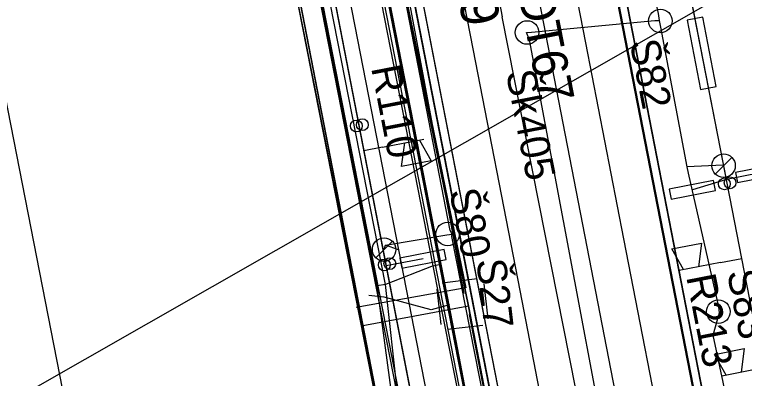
# Model space of a CAD drawing. Extents: x -545736 to -544888, y -1122892 to -1119128.
# Drawn here: x -545221.08 to -545190.11, y -1121885.56 to -1121870.14 of the extents above; entities that cross this region are included whole.
import ezdxf

# ---------------------------------------------------------------- set-up
doc = ezdxf.new("R2010")
doc.units = 0
for name, color, linetype in [('osvětlené plochy-hodnota-obrys', 7, 'Continuous'), ('Podbarveni_Nastupiste', 7, 'Continuous'), ('Podbarveni_Zastreseni_Pozemni', 7, 'Continuous'), ('Vrstva 1 - Koleje', 7, 'Continuous'), ('Vrstva 11 - Trakce', 7, 'Continuous'), ('Vrstva 14_zastreseni a nastupiste', 7, 'Continuous'), ('Vrstva 16_plochy', 7, 'Continuous'), ('Vrstva 17', 7, 'Continuous'), ('Vrstva 23', 7, 'Continuous'), ('Vrstva 23 - PHS - pozemni - schody - eskalatory', 7, 'Continuous'), ('Vrstva 25', 7, 'Continuous'), ('Vrstva 29 - sdelzar', 7, 'Continuous'), ('Vrstva 31', 7, 'Continuous'), ('Vrstva 33 - prvky sdelzar', 7, 'Continuous'), ('Vrstva 34', 7, 'Continuous'), ('Vrstva 35', 7, 'Continuous'), ('Vrstva 4 - Teren - stezky - prechody - plochy', 7, 'Continuous'), ('Vrstva 43', 7, 'Continuous'), ('Vrstva 44', 7, 'Continuous'), ('Vrstva 63', 7, 'Continuous')]:
    doc.layers.add(name, color=color, linetype=linetype)

msp = doc.modelspace()

# ---------------------------------------------------------------- linework, layer by layer
at = {"layer": 'osvětlené plochy-hodnota-obrys'}
msp.add_lwpolyline([(-545199.162, -1121901.526), (-545277.859, -1121498.851)], dxfattribs=at)
at = {"layer": 'Podbarveni_Nastupiste'}
for points in [[(-545187.251, -1121954.256), (-545197.191, -1121903.223), (-545206.675, -1121854.601), (-545216.326, -1121805.1), (-545225.795, -1121756.548), (-545231.585, -1121726.856)], [(-545224.924, -1121787.43), (-545221.36, -1121805.783), (-545221.259, -1121806.301), (-545211.715, -1121855.445), (-545211.684, -1121855.607), (-545203.518, -1121897.654)], [(-545199.282, -1121850), (-545197.377, -1121859.789), (-545195.469, -1121869.564), (-545193.563, -1121879.353), (-545191.652, -1121889.152), (-545189.749, -1121898.922), (-545187.837, -1121908.737), (-545185.935, -1121918.49), (-545184.023, -1121928.309), (-545182.113, -1121938.105)]]:
    msp.add_lwpolyline(points, dxfattribs=at)
at = {"layer": 'Podbarveni_Zastreseni_Pozemni'}
for points in [[(-545187.955, -1121952.531), (-545197.581, -1121903.153), (-545207.045, -1121854.61), (-545216.686, -1121805.155), (-545226.175, -1121756.48), (-545231.934, -1121726.937)], [(-545215.86, -1121763.078), (-545206.277, -1121812.251), (-545196.709, -1121861.35), (-545187.145, -1121910.427), (-545177.587, -1121959.472)], [(-545224.924, -1121787.43), (-545221.36, -1121805.783), (-545221.259, -1121806.301), (-545211.715, -1121855.445), (-545211.684, -1121855.607), (-545203.518, -1121897.654)]]:
    msp.add_lwpolyline(points, dxfattribs=at)
at = {"layer": 'Vrstva 1 - Koleje'}
for points in [[(-545230.326, -1121724.427), (-545229.979, -1121726.206), (-545228.374, -1121734.441), (-545226.474, -1121744.198), (-545224.579, -1121753.948), (-545222.66, -1121763.756), (-545220.843, -1121773.054), (-545218.829, -1121783.394), (-545216.936, -1121793.11), (-545215.015, -1121802.972), (-545213.112, -1121812.732), (-545211.192, -1121822.586), (-545209.281, -1121832.389), (-545207.364, -1121842.223), (-545205.454, -1121852.03), (-545203.463, -1121862.249), (-545201.64, -1121871.595), (-545199.732, -1121881.388), (-545197.825, -1121891.185), (-545195.911, -1121901.003), (-545194.004, -1121910.796), (-545192.091, -1121920.608), (-545190.577, -1121928.351), (-545188.26, -1121940.241)], [(-545200.945, -1121850.344), (-545199.048, -1121860.1), (-545196.857, -1121871.331), (-545195.237, -1121879.646), (-545193.326, -1121889.448), (-545191.422, -1121899.234), (-545189.511, -1121909.036), (-545187.615, -1121918.779), (-545185.695, -1121928.619), (-545183.788, -1121938.392)]]:
    msp.add_lwpolyline(points, dxfattribs=at)
at = {"layer": 'Vrstva 14_zastreseni a nastupiste'}
for points in [[(-545235.481, -1121708.743), (-545240.947, -1121709.822), (-545239.006, -1121719.972), (-545238.05, -1121719.845), (-545230.816, -1121757.091), (-545221.26, -1121806.301), (-545211.684, -1121855.607), (-545203.518, -1121897.654)], [(-545203.518, -1121897.654), (-545211.715, -1121855.445), (-545221.36, -1121805.783), (-545230.843, -1121756.957), (-545238.05, -1121719.845), (-545239.006, -1121719.972), (-545240.947, -1121709.822), (-545235.472, -1121708.744)], [(-545187.955, -1121952.531), (-545197.617, -1121902.959), (-545207.134, -1121854.134), (-545216.759, -1121804.75), (-545226.215, -1121756.237), (-545235.472, -1121708.744), (-545235.481, -1121708.743), (-545226.175, -1121756.48), (-545216.686, -1121805.155), (-545207.045, -1121854.61), (-545197.581, -1121903.153), (-545187.955, -1121952.532)], [(-545177.587, -1121959.475), (-545187.231, -1121909.997), (-545196.795, -1121860.929), (-545206.373, -1121811.793), (-545215.93, -1121762.758), (-545225.432, -1121714.011)], [(-545225.423, -1121714.009), (-545215.86, -1121763.078), (-545206.277, -1121812.251), (-545196.709, -1121861.35), (-545187.145, -1121910.427), (-545177.587, -1121959.472)], [(-545190.303, -1121938.581), (-545192.214, -1121928.77), (-545194.125, -1121918.966), (-545196.031, -1121909.189), (-545197.942, -1121899.363), (-545199.857, -1121889.557), (-545201.763, -1121879.791), (-545203.702, -1121869.853), (-545205.6, -1121860.114), (-545207.522, -1121850.259), (-545209.418, -1121840.525), (-545211.324, -1121830.765), (-545213.239, -1121820.945), (-545215.147, -1121811.118), (-545217.071, -1121801.296), (-545218.983, -1121791.496), (-545220.884, -1121781.736), (-545222.038, -1121775.828), (-545223.949, -1121766.01), (-545225.858, -1121756.223), (-545227.768, -1121746.427), (-545229.681, -1121736.644), (-545231.585, -1121726.856), (-545232.882, -1121727.101)], [(-545190.297, -1121938.595), (-545192.208, -1121928.784), (-545194.119, -1121918.98), (-545196.025, -1121909.203), (-545197.936, -1121899.377), (-545199.851, -1121889.571), (-545201.757, -1121879.805), (-545203.696, -1121869.867), (-545205.594, -1121860.128), (-545207.516, -1121850.273), (-545209.412, -1121840.539), (-545211.318, -1121830.779), (-545213.233, -1121820.959), (-545215.141, -1121811.132), (-545217.065, -1121801.31), (-545218.977, -1121791.51), (-545220.878, -1121781.75), (-545222.032, -1121775.842), (-545223.943, -1121766.024), (-545225.852, -1121756.237), (-545227.762, -1121746.441), (-545229.675, -1121736.658), (-545231.579, -1121726.87), (-545232.876, -1121727.115)], [(-545182.14, -1121938.106), (-545184.05, -1121928.31), (-545185.962, -1121918.491), (-545187.864, -1121908.738), (-545189.776, -1121898.923), (-545191.679, -1121889.153), (-545193.59, -1121879.354), (-545195.496, -1121869.565), (-545197.404, -1121859.79), (-545199.309, -1121850.001)], [(-545182.113, -1121938.105), (-545184.023, -1121928.309), (-545185.935, -1121918.49), (-545187.837, -1121908.737), (-545189.749, -1121898.922), (-545191.652, -1121889.152), (-545193.563, -1121879.353), (-545195.469, -1121869.564), (-545197.377, -1121859.789), (-545199.282, -1121850)]]:
    msp.add_lwpolyline(points, dxfattribs=at)
for centre in [(-545206.577, -1121874.859), (-545206.324, -1121874.806), (-545190.961, -1121877.313), (-545190.718, -1121877.268), (-545205.395, -1121880.748), (-545205.161, -1121880.691)]:
    msp.add_circle(centre, 0.25, dxfattribs=at)
at = {"layer": 'Vrstva 16_plochy'}
for points in [[(-545190.303, -1121938.581), (-545192.214, -1121928.77), (-545194.125, -1121918.966), (-545196.031, -1121909.189), (-545197.942, -1121899.363), (-545199.857, -1121889.557), (-545201.763, -1121879.791), (-545203.702, -1121869.853), (-545205.6, -1121860.114), (-545207.522, -1121850.259), (-545209.418, -1121840.525), (-545211.324, -1121830.765), (-545213.239, -1121820.945), (-545215.147, -1121811.118), (-545217.071, -1121801.296), (-545218.983, -1121791.496), (-545220.884, -1121781.736), (-545222.038, -1121775.828), (-545223.949, -1121766.01), (-545225.858, -1121756.223), (-545227.768, -1121746.427), (-545229.681, -1121736.644), (-545231.585, -1121726.856), (-545232.882, -1121727.101)], [(-545203.547, -1121897.593), (-545206.753, -1121881.158), (-545211.097, -1121859.343), (-545210.813, -1121859.226), (-545213.111, -1121847.564), (-545213.392, -1121847.604), (-545218.662, -1121820.44), (-545218.477, -1121820.346), (-545219.984, -1121812.223), (-545220.26, -1121812.204), (-545225.709, -1121784.688), (-545225.426, -1121784.6), (-545227.01, -1121776.395), (-545227.341, -1121776.465), (-545232.574, -1121749.266), (-545232.267, -1121749.247), (-545234.505, -1121737.659), (-545234.868, -1121737.77), (-545236.84, -1121727.819)], [(-545182.113, -1121938.105), (-545184.023, -1121928.309), (-545185.935, -1121918.49), (-545187.837, -1121908.737), (-545189.749, -1121898.922), (-545191.652, -1121889.152), (-545193.563, -1121879.353), (-545195.469, -1121869.564), (-545197.377, -1121859.789), (-545199.282, -1121850)]]:
    msp.add_lwpolyline(points, dxfattribs=at)
at = {"layer": 'Vrstva 17'}
for points in [[(-545211.981, -1121835.322), (-545209.094, -1121849.982), (-545205.844, -1121866.54), (-545202.521, -1121883.463), (-545199.967, -1121896.513)], [(-545202.658, -1121897.001), (-545205.185, -1121884.018), (-545208.507, -1121867.059), (-545211.74, -1121850.578), (-545214.643, -1121835.867)]]:
    msp.add_lwpolyline(points, dxfattribs=at)
at = {"layer": 'Vrstva 23'}
for p, q in [((-545203.323, -1121880.782), (-545203.003, -1121880.71)), ((-545203.411, -1121898.879), (-545205.348, -1121881.584))]:
    msp.add_line(p, q, dxfattribs=at)
for points in [[(-545204.006, -1121895.32), (-545211.097, -1121859.276), (-545210.828, -1121859.191), (-545213.136, -1121847.58), (-545213.447, -1121847.636), (-545218.7, -1121820.501), (-545218.434, -1121820.401), (-545220.002, -1121812.223), (-545220.322, -1121812.224), (-545225.746, -1121784.731), (-545225.44, -1121784.622), (-545227.044, -1121776.44), (-545227.334, -1121776.447), (-545232.615, -1121749.298), (-545232.32, -1121749.236), (-545234.53, -1121737.665), (-545234.868, -1121737.675), (-545238.332, -1121720.513)], [(-545199.948, -1121897.799), (-545203.323, -1121880.782), (-545208.084, -1121856.453), (-545212.345, -1121835.011), (-545213.62, -1121830.305), (-545213.79, -1121829.576)], [(-545199.677, -1121897.734), (-545203.003, -1121880.71), (-545207.766, -1121856.41), (-545212.031, -1121834.939), (-545213.292, -1121830.234), (-545213.438, -1121829.511)], [(-545202.465, -1121898.287), (-545205.461, -1121883.102), (-545208.707, -1121866.502), (-545212.06, -1121849.393), (-545214.747, -1121835.776), (-545214.992, -1121834.631)], [(-545203.42, -1121898.542), (-545205.691, -1121881.632), (-545210.527, -1121856.991), (-545214.967, -1121834.655)], [(-545205.348, -1121881.584), (-545210.179, -1121856.968), (-545214.601, -1121834.57)], [(-545199.346, -1121899.187), (-545199.695, -1121897.734), (-545199.941, -1121896.541), (-545202.349, -1121883.971), (-545205.94, -1121865.609), (-545209.997, -1121844.945), (-545211.94, -1121835.191)], [(-545224.943, -1121863.25), (-545223.087, -1121862.656), (-545222.542, -1121864.645), (-545223.217, -1121864.862), (-545216.751, -1121897.843), (-545205.331, -1121895.625)], [(-545203.323, -1121880.782), (-545205.348, -1121881.584), (-545205.691, -1121881.632)]]:
    msp.add_lwpolyline(points, dxfattribs=at)
at = {"layer": 'Vrstva 23 - PHS - pozemni - schody - eskalatory'}
msp.add_lwpolyline([(-545191.881, -1121870.245), (-545192.544, -1121870.374), (-545191.973, -1121873.315), (-545191.31, -1121873.186)], close=True, dxfattribs=at)
at = {"layer": 'Vrstva 29 - sdelzar'}
for p, q in [((-545205.47, -1121875.76), (-545206.26, -1121875.91)), ((-545203.75, -1121880.49), (-545205.32, -1121880.79)), ((-545191.12, -1121880.64), (-545190.22, -1121880.47))]:
    msp.add_line(p, q, dxfattribs=at)
for points in [[(-545238.22, -1121711.14), (-545234.93, -1121728.12), (-545231.3, -1121746.83), (-545227.7, -1121765.38), (-545223.97, -1121784.59), (-545220.37, -1121803.18), (-545216.73, -1121821.93), (-545213.13, -1121840.52), (-545209.71, -1121858.15), (-545206.26, -1121875.91), (-545203.14, -1121892.01), (-545203.04, -1121892.5), (-545200.17, -1121907.31), (-545196.87, -1121924.33), (-545191.66, -1121951.2)], [(-545175.14, -1121957.03), (-545175.16, -1121957.08), (-545175.8, -1121953.82), (-545180.1, -1121931.95), (-545183.87, -1121912.75), (-545187.07, -1121896.48), (-545189.31, -1121885.11), (-545190.22, -1121880.47), (-545193.48, -1121863.77), (-545196.83, -1121846.68), (-545200.14, -1121829.74), (-545203.5, -1121812.59), (-545203.57, -1121812.21), (-545207.18, -1121793.54), (-545209.33, -1121782.4), (-545210.67, -1121775.43), (-545213.88, -1121758.72), (-545214.01, -1121758.07), (-545217.14, -1121741.79), (-545220.4, -1121724.8), (-545222.23, -1121715.29), (-545222.21, -1121715.31)], [(-545191.66, -1121951.2), (-545193.35, -1121942.51), (-545235.14, -1121727)], [(-545190.87, -1121877.13), (-545202.38, -1121818.31), (-545210.85, -1121774.49), (-545217.14, -1121741.79)], [(-545225.37, -1121777.4), (-545216.94, -1121820.87), (-545205.32, -1121880.79), (-545201.375, -1121901.125), (-545191.66, -1121951.2), (-545194.13, -1121951.65), (-545195.7, -1121951.95), (-545197.13, -1121952.16)], [(-545189.5, -1121876.86), (-545190.87, -1121877.13), (-545192.32, -1121877.57)]]:
    msp.add_lwpolyline(points, dxfattribs=at)
at = {"layer": 'Vrstva 31'}
for points in [[(-545167.8, -1121768.56), (-545182.27, -1121771.39), (-545196.19, -1121774), (-545210.17, -1121776.63), (-545223.05, -1121779.38), (-545201.82, -1121882.5), (-545197.48, -1121905.04), (-545195.72, -1121914.53), (-545195.79, -1121915.03), (-545194.56, -1121922.72)], [(-545201.82, -1121882.5), (-545223.05, -1121779.38)], [(-545223.05, -1121779.38), (-545201.93, -1121881.72), (-545206.59, -1121882.55)], [(-545194.56, -1121922.72), (-545195.79, -1121915.03), (-545195.72, -1121914.53), (-545197.48, -1121905.04), (-545201.82, -1121882.5), (-545206.37, -1121883.35)]]:
    msp.add_lwpolyline(points, dxfattribs=at)
at = {"layer": 'Vrstva 33 - prvky sdelzar'}
for p, q in [((-545205.47, -1121875.76), (-545203.711, -1121875.419)), ((-545191.12, -1121880.64), (-545192.879, -1121880.984)), ((-545189.31, -1121885.11), (-545191.068, -1121885.456))]:
    msp.add_line(p, q, dxfattribs=at)
for points in [[(-545203.899, -1121875.455), (-545203.402, -1121876.337), (-545204.659, -1121876.581), (-545204.528, -1121875.577)], [(-545192.69, -1121880.947), (-545193.189, -1121880.066), (-545191.932, -1121879.821), (-545192.062, -1121880.824)], [(-545190.88, -1121885.419), (-545191.379, -1121884.538), (-545190.123, -1121884.291), (-545190.252, -1121885.295)]]:
    msp.add_lwpolyline(points, dxfattribs=at)
for points in [[(-545188.518, -1121876.891), (-545188.6, -1121876.466), (-545190.482, -1121876.83), (-545190.4, -1121877.255)], [(-545191.338, -1121877.601), (-545191.42, -1121877.176), (-545193.302, -1121877.54), (-545193.22, -1121877.965)], [(-545202.767, -1121880.519), (-545202.851, -1121880.094), (-545204.732, -1121880.462), (-545204.649, -1121880.887)]]:
    msp.add_lwpolyline(points, close=True, dxfattribs=at)
at = {"layer": 'Vrstva 34'}
for p, q in [((-545202.937, -1121881.501), (-545201.447, -1121881.327)), ((-545201.17, -1121881.546), (-545200.996, -1121883.036)), ((-545202.982, -1121883.268), (-545203.156, -1121881.778)), ((-545201.215, -1121883.313), (-545202.705, -1121883.487))]:
    msp.add_line(p, q, dxfattribs=at)
at = {"layer": 'Vrstva 35'}
for points in [[(-545202.002, -1121881.955), (-545206.175, -1121859.69)], [(-545202.628, -1121882.439), (-545203.399, -1121882.648), (-545205.403, -1121882.118), (-545206.051, -1121882.038)], [(-545195.771, -1121913.928), (-545201.772, -1121882.847)]]:
    msp.add_lwpolyline(points, dxfattribs=at)
at = {"layer": 'Vrstva 4 - Teren - stezky - prechody - plochy'}
for points in [[(-545231.44, -1121701.484), (-545232.286, -1121701.618), (-545230.088, -1121716.152), (-545228.038, -1121727.844), (-545220.949, -1121764.49), (-545212.911, -1121805.524), (-545206.635, -1121837.447), (-545200.392, -1121870.233)], [(-545168.578, -1122024.344), (-545174.628, -1121993.69), (-545179.747, -1121967.537), (-545186.346, -1121933.692), (-545192.541, -1121901.817), (-545198.719, -1121870.005), (-545203.649, -1121844.746)], [(-545199.309, -1121850.001), (-545197.404, -1121859.79), (-545195.496, -1121869.565), (-545193.59, -1121879.354), (-545191.679, -1121889.153), (-545189.776, -1121898.923), (-545187.864, -1121908.738), (-545185.962, -1121918.491), (-545184.05, -1121928.31), (-545182.14, -1121938.106)], [(-545190.297, -1121938.595), (-545192.208, -1121928.784), (-545194.119, -1121918.98), (-545196.025, -1121909.203), (-545197.936, -1121899.377), (-545199.851, -1121889.571), (-545201.757, -1121879.805), (-545203.696, -1121869.867), (-545205.594, -1121860.128), (-545207.516, -1121850.273)], [(-545168.578, -1122024.344), (-545170.138, -1122024.197), (-545176.818, -1121990.692), (-545181.528, -1121966.416), (-545187.742, -1121934.55), (-545194.141, -1121901.786), (-545200.392, -1121870.233)]]:
    msp.add_lwpolyline(points, dxfattribs=at)
at = {"layer": 'Vrstva 43'}
for p, q in [((-545191.348, -1121876.895), (-545190.643, -1121876.191)), ((-545205.756, -1121880.446), (-545205.051, -1121879.742))]:
    msp.add_line(p, q, dxfattribs=at)
msp.add_lwpolyline([(-545221.64, -1121793.845), (-545216.677, -1121819.304), (-545215.137, -1121827.201), (-545204.798, -1121880.11), (-545202.406, -1121892.353), (-545195.991, -1121925.439), (-545195.251, -1121929.242), (-545194.988, -1121930.593), (-545190.551, -1121953.388)], dxfattribs=at)
for centre, radius in [((-545193.676, -1121870.41), 0.5), ((-545199.333, -1121870.899), 0.5), ((-545190.995, -1121876.543), 0.498), ((-545202.705, -1121879.436), 0.5), ((-545205.403, -1121880.095), 0.498), ((-545191.217, -1121882.729), 0.5)]:
    msp.add_circle(centre, radius, dxfattribs=at)
at = {"layer": 'Vrstva 44'}
for points in [[(-545191.234, -1121883.022), (-545191.172, -1121882.773), (-545191.193, -1121882.524), (-545192.483, -1121876.856), (-545192.543, -1121876.591), (-545193.657, -1121870.667), (-545193.714, -1121870.383), (-545193.75, -1121870.099), (-545194.118, -1121868.463), (-545194.206, -1121868.074), (-545197.144, -1121851.511), (-545197.163, -1121851.401), (-545197.577, -1121849.015), (-545197.62, -1121848.679)], [(-545203.107, -1121891.596), (-545203.139, -1121891.653), (-545203.036, -1121891.31), (-545202.398, -1121891.314), (-545200.464, -1121890.638), (-545200.339, -1121890.722), (-545200.35, -1121890.59), (-545200.381, -1121890.43), (-545202.53, -1121879.545), (-545202.515, -1121879.44), (-545202.597, -1121879.287), (-545204.855, -1121867.622), (-545204.946, -1121867.43), (-545204.948, -1121867.3), (-545206.671, -1121858.488), (-545206.663, -1121858.388), (-545206.739, -1121858.158), (-545207.446, -1121856.105), (-545207.876, -1121850.944), (-545207.892, -1121850.634)], [(-545194.383, -1121897.009), (-545199.238, -1121871.213), (-545199.356, -1121870.898), (-545199.151, -1121870.878), (-545193.906, -1121870.394), (-545193.714, -1121870.383)], [(-545190.996, -1121876.543), (-545191.026, -1121876.524), (-545192.543, -1121876.591)], [(-545205.404, -1121880.094), (-545205.344, -1121879.905), (-545202.744, -1121879.473), (-545202.515, -1121879.44)], [(-545204.798, -1121880.11), (-545205.344, -1121879.905)], [(-545187.121, -1121896.157), (-545187.13, -1121896.137), (-545188.972, -1121895.28), (-545191.442, -1121883.725), (-545191.234, -1121883.022)]]:
    msp.add_lwpolyline(points, dxfattribs=at)
at = {"layer": 'Vrstva 63'}
msp.add_line((-545185.721, -1121866.298), (-545276.599, -1121918.084), dxfattribs=at)

# ---------------------------------------------------------------- texts
at = {"layer": 'Vrstva 11 - Trakce'}
msp.add_text('39', height=1.6, rotation=281.0001, dxfattribs=at).set_placement((-545202.468, -1121868.393))
at = {"layer": 'Vrstva 25'}
msp.add_text('OT67', height=1.5, rotation=281.0389, dxfattribs=at).set_placement((-545199.741, -1121869.057))
at = {"layer": 'Vrstva 33 - prvky sdelzar'}
for s, rotation, p in [('R110', 280.9763, (-545205.957, -1121872.391)), ('R213', 281.0679, (-545192.585, -1121881.248))]:
    msp.add_text(s, height=1.25, rotation=rotation, dxfattribs=at).set_placement(p)
at = {"layer": 'Vrstva 34'}
msp.add_text('Š27', height=1.25, rotation=276.6711, dxfattribs=at).set_placement((-545201.488, -1121880.546))
at = {"layer": 'Vrstva 43'}
for s, rotation, p in [('Š82', 281.0303, (-545194.982, -1121871.301)), ('Šk405', 281.0323, (-545200.237, -1121872.591)), ('Š80', 281.0281, (-545202.637, -1121877.615)), ('Š83', 281.0281, (-545190.855, -1121881.057))]:
    msp.add_text(s, height=1.25, rotation=rotation, dxfattribs=at).set_placement(p)

doc.saveas('drawing.dxf')
